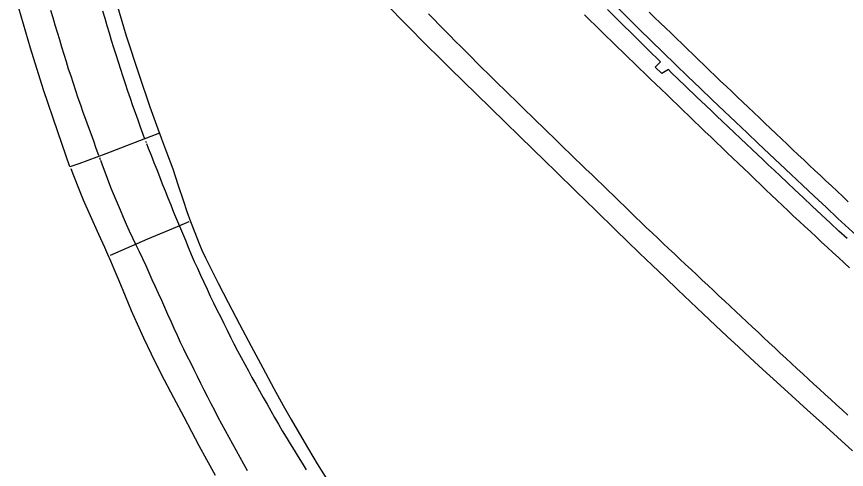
# Model space of a CAD drawing. Extents: x 1948091 to 1975253, y 787267 to 823306.
# Drawn here: x 1971424.3 to 1971695.9, y 795327.9 to 795476.1 of the extents above; entities that cross this region are included whole.
import ezdxf

# ---------------------------------------------------------------- set-up
doc = ezdxf.new("R2010")
doc.units = 0
for name, color, linetype in [('RD_EX_Bridge', 7, 'Continuous'), ('RD_EX_Conc', 7, 'Continuous'), ('RD_EX_Pavement_Markings', 7, 'Continuous'), ('RD_EX_Road', 7, 'Continuous')]:
    doc.layers.add(name, color=color, linetype=linetype)

msp = doc.modelspace()

# ---------------------------------------------------------------- linework, layer by layer
at = {"layer": 'RD_EX_Bridge'}
msp.add_lwpolyline([(1971456.42, 795482.45), (1971460.19, 795469.79), (1971464.25, 795457.22), (1971467.89, 795446.52), (1971470.96, 795438.1), (1971471.04, 795437.9), (1971461.66, 795434.29), (1971453.45, 795431.2), (1971444.6, 795427.93), (1971441.7, 795426.94), (1971437.73, 795438.34), (1971433.08, 795452.11), (1971428.8, 795465.7), (1971424.28, 795481.45)], dxfattribs=at)
at = {"layer": 'RD_EX_Conc'}
msp.add_lwpolyline([(1971455.05, 795397.95), (1971467.25, 795403.3), (1971476.98, 795407.35), (1971480.75, 795408.99)], dxfattribs=at)
at = {"layer": 'RD_EX_Pavement_Markings'}
for points in [[(1971451.22, 795430.62), (1971450.36, 795432.96), (1971449.51, 795435.31), (1971448.65, 795437.66), (1971447.8, 795440.01), (1971446.95, 795442.36), (1971446.1, 795444.71), (1971445.26, 795447.06), (1971444.47, 795449.43), (1971443.68, 795451.8), (1971442.89, 795454.17), (1971442.1, 795456.55), (1971441.31, 795458.92), (1971440.57, 795461.3), (1971439.85, 795463.7), (1971439.12, 795466.09), (1971438.4, 795468.48), (1971437.68, 795470.87), (1971436.95, 795473.26), (1971436.23, 795475.66), (1971435.53, 795478.05)], [(1971452.41, 795477.99), (1971453.12, 795475.59), (1971453.84, 795473.2), (1971454.55, 795470.8), (1971455.26, 795468.41), (1971455.97, 795466.01), (1971456.72, 795463.63), (1971457.49, 795461.25), (1971458.27, 795458.88), (1971459.05, 795456.5), (1971459.83, 795454.13), (1971460.6, 795451.75), (1971461.42, 795449.39), (1971462.26, 795447.03), (1971463.09, 795444.68), (1971463.93, 795442.33), (1971464.77, 795439.97), (1971465.61, 795437.62), (1971466.19, 795436.07)], [(1971559.09, 795476.96), (1971560.84, 795475.18), (1971562.6, 795473.41), (1971564.36, 795471.63), (1971566.12, 795469.86), (1971567.88, 795468.08), (1971569.64, 795466.3), (1971571.4, 795464.53), (1971573.16, 795462.75), (1971574.92, 795460.98), (1971576.69, 795459.21), (1971578.48, 795457.47), (1971580.27, 795455.73), (1971582.06, 795453.98), (1971583.85, 795452.24), (1971585.64, 795450.49), (1971587.43, 795448.75), (1971589.22, 795447.01), (1971591.01, 795445.26), (1971592.81, 795443.52), (1971594.6, 795441.78), (1971596.39, 795440.03), (1971598.18, 795438.29), (1971599.97, 795436.55), (1971601.76, 795434.8), (1971603.55, 795433.06), (1971605.34, 795431.32), (1971607.13, 795429.57), (1971608.92, 795427.83), (1971610.72, 795426.09), (1971612.52, 795424.36), (1971614.32, 795422.62), (1971616.12, 795420.89), (1971617.92, 795419.15), (1971619.72, 795417.42), (1971621.52, 795415.68), (1971623.32, 795413.94), (1971625.11, 795412.21), (1971626.91, 795410.47), (1971628.71, 795408.74), (1971630.51, 795407), (1971632.31, 795405.27), (1971634.13, 795403.55), (1971635.95, 795401.84), (1971637.77, 795400.13), (1971639.6, 795398.42), (1971641.42, 795396.71), (1971643.24, 795395), (1971645.07, 795393.29), (1971646.89, 795391.58), (1971648.71, 795389.87), (1971650.54, 795388.16), (1971652.36, 795386.45), (1971654.18, 795384.74), (1971656.01, 795383.03), (1971657.83, 795381.33), (1971659.66, 795379.62), (1971661.48, 795377.91), (1971663.31, 795376.2), (1971665.13, 795374.49), (1971666.96, 795372.79), (1971668.78, 795371.08), (1971670.61, 795369.37), (1971672.43, 795367.66), (1971674.26, 795365.95), (1971676.08, 795364.25), (1971677.9, 795362.54), (1971679.74, 795360.84), (1971681.59, 795359.16), (1971683.43, 795357.47), (1971685.28, 795355.79), (1971687.13, 795354.11), (1971688.98, 795352.42), (1971690.83, 795350.74), (1971692.67, 795349.06), (1971694.52, 795347.37), (1971696.37, 795345.69)], [(1971610.19, 795476.67), (1971611.96, 795474.91), (1971613.73, 795473.14), (1971615.5, 795471.38), (1971617.27, 795469.62), (1971619.07, 795467.88), (1971620.87, 795466.15), (1971622.67, 795464.41), (1971624.47, 795462.68), (1971626.27, 795460.94), (1971628.07, 795459.21), (1971629.87, 795457.47), (1971631.67, 795455.74), (1971633.46, 795454), (1971635.26, 795452.27), (1971637.06, 795450.53), (1971638.86, 795448.79), (1971640.66, 795447.06), (1971642.46, 795445.32), (1971644.26, 795443.59), (1971646.06, 795441.86), (1971647.87, 795440.13), (1971649.68, 795438.4), (1971651.48, 795436.68), (1971653.29, 795434.95), (1971655.1, 795433.22), (1971656.91, 795431.5), (1971658.71, 795429.77), (1971660.52, 795428.05), (1971662.33, 795426.32), (1971664.14, 795424.59), (1971665.94, 795422.87), (1971667.75, 795421.14), (1971669.56, 795419.41), (1971671.37, 795417.69), (1971673.17, 795415.96), (1971674.98, 795414.23), (1971676.79, 795412.51), (1971678.62, 795410.8), (1971680.45, 795409.11), (1971682.28, 795407.41), (1971684.12, 795405.71), (1971685.95, 795404.01), (1971687.78, 795402.31), (1971689.61, 795400.61), (1971691.45, 795398.91), (1971693.28, 795397.21), (1971695.11, 795395.51), (1971696.95, 795393.81)], [(1971631.32, 795477.55), (1971633.12, 795475.81), (1971634.92, 795474.07), (1971636.72, 795472.34), (1971638.52, 795470.6), (1971640.32, 795468.87), (1971642.12, 795467.13), (1971643.92, 795465.4), (1971645.71, 795463.66), (1971647.51, 795461.93), (1971649.31, 795460.19), (1971651.11, 795458.45), (1971652.91, 795456.72), (1971654.71, 795454.99), (1971656.52, 795453.27), (1971658.34, 795451.55), (1971660.15, 795449.82), (1971661.96, 795448.1), (1971663.77, 795446.38), (1971665.58, 795444.66), (1971667.4, 795442.94), (1971669.21, 795441.21), (1971671.02, 795439.49), (1971672.83, 795437.77), (1971674.64, 795436.05), (1971676.45, 795434.33), (1971678.27, 795432.61), (1971680.08, 795430.88), (1971681.9, 795429.17), (1971683.73, 795427.47), (1971685.55, 795425.76), (1971687.38, 795424.05), (1971689.2, 795422.34), (1971691.03, 795420.64), (1971692.85, 795418.93), (1971694.68, 795417.22), (1971696.5, 795415.51)], [(1971466.48, 795435.34), (1971466.69, 795434.82)], [(1971466.79, 795434.55), (1971467.4, 795433.02), (1971468.31, 795430.69), (1971469.23, 795428.37), (1971470.14, 795426.04), (1971471.06, 795423.72), (1971471.98, 795421.39), (1971472.89, 795419.07), (1971473.81, 795416.74), (1971474.73, 795414.42), (1971475.66, 795412.1), (1971476.63, 795409.8), (1971477.59, 795407.49), (1971478.56, 795405.19), (1971479.52, 795402.88), (1971480.48, 795400.58), (1971481.45, 795398.27), (1971482.43, 795395.97), (1971483.47, 795393.7), (1971484.52, 795391.43), (1971485.57, 795389.16), (1971486.62, 795386.89), (1971487.66, 795384.62), (1971488.75, 795382.37), (1971489.86, 795380.13), (1971490.98, 795377.9), (1971492.09, 795375.66), (1971493.2, 795373.42), (1971494.32, 795371.19), (1971495.43, 795368.95), (1971496.55, 795366.71), (1971497.74, 795364.52), (1971498.94, 795362.33), (1971500.14, 795360.13), (1971501.33, 795357.94), (1971502.54, 795355.75), (1971503.78, 795353.58), (1971505.02, 795351.41), (1971506.26, 795349.24), (1971507.5, 795347.07), (1971508.74, 795344.9), (1971509.97, 795342.73), (1971511.21, 795340.56), (1971512.5, 795338.42), (1971513.81, 795336.29), (1971515.12, 795334.16), (1971516.42, 795332.03), (1971517.73, 795329.9), (1971519.04, 795327.78)], [(1971451.77, 795429.15), (1971451.51, 795429.83)], [(1971499.9, 795327.38), (1971498.69, 795329.57), (1971497.49, 795331.76), (1971496.28, 795333.94), (1971495.07, 795336.13), (1971493.86, 795338.32), (1971492.65, 795340.51), (1971491.45, 795342.69), (1971490.3, 795344.91), (1971489.15, 795347.14), (1971488.01, 795349.36), (1971486.87, 795351.58), (1971485.73, 795353.81), (1971484.59, 795356.03), (1971483.47, 795358.26), (1971482.37, 795360.5), (1971481.26, 795362.75), (1971480.16, 795364.99), (1971479.05, 795367.23), (1971477.96, 795369.48), (1971476.93, 795371.75), (1971475.89, 795374.03), (1971474.86, 795376.3), (1971473.83, 795378.58), (1971472.8, 795380.86), (1971471.77, 795383.14), (1971470.75, 795385.41), (1971469.72, 795387.69), (1971468.7, 795389.97), (1971467.67, 795392.25), (1971466.65, 795394.53), (1971465.6, 795396.8), (1971464.52, 795399.06), (1971463.44, 795401.31), (1971462.36, 795403.57), (1971461.29, 795405.82), (1971460.23, 795408.09), (1971459.25, 795410.38), (1971458.27, 795412.68), (1971457.28, 795414.98), (1971456.3, 795417.28), (1971455.35, 795419.59), (1971454.47, 795421.93), (1971453.6, 795424.27), (1971452.72, 795426.61), (1971451.84, 795428.95)]]:
    msp.add_lwpolyline(points, dxfattribs=at)
at = {"layer": 'RD_EX_Road'}
for points in [[(1971697.89, 795334), (1971693, 795338.41), (1971688.06, 795342.88), (1971683.07, 795347.41), (1971678.01, 795352), (1971673.11, 795356.47), (1971668.57, 795360.62), (1971664.39, 795364.45), (1971660.57, 795367.98), (1971656.86, 795371.43), (1971653.01, 795375.03), (1971649.03, 795378.78), (1971644.9, 795382.7), (1971640.71, 795386.69), (1971636.53, 795390.69), (1971632.36, 795394.69), (1971628.2, 795398.69), (1971624.18, 795402.57), (1971620.43, 795406.2), (1971613.73, 795412.68), (1971607.41, 795418.83), (1971600.8, 795425.33), (1971597.23, 795428.84), (1971593.27, 795432.71), (1971588.93, 795436.95), (1971584.2, 795441.54), (1971579.39, 795446.2), (1971574.82, 795450.66), (1971570.47, 795454.91), (1971566.35, 795458.96), (1971562.44, 795462.82), (1971558.71, 795466.52), (1971551.8, 795473.44), (1971545.34, 795480)], [(1971696.09, 795403.46), (1971693.45, 795405.91), (1971690.67, 795408.49), (1971687.76, 795411.21), (1971684.71, 795414.06), (1971681.72, 795416.86), (1971678.99, 795419.43), (1971676.51, 795421.76), (1971674.29, 795423.86), (1971672.25, 795425.79), (1971670.31, 795427.61), (1971668.48, 795429.34), (1971666.75, 795430.96), (1971665.02, 795432.59), (1971663.18, 795434.32), (1971661.24, 795436.16), (1971659.19, 795438.11), (1971657.15, 795440.05), (1971655.25, 795441.85), (1971653.48, 795443.53), (1971651.86, 795445.07), (1971649.85, 795446.97), (1971646.97, 795449.73), (1971643.21, 795453.34), (1971638.56, 795457.8), (1971637.62, 795458.74), (1971635.5, 795457.41), (1971633.34, 795459.54), (1971635, 795461.32), (1971634.64, 795461.68), (1971631.47, 795464.79), (1971628.43, 795467.78), (1971625.51, 795470.64), (1971622.71, 795473.38), (1971622.19, 795473.89), (1971620.08, 795475.96), (1971617.64, 795478.36)], [(1971620.48, 795479.45), (1971624.21, 795475.78), (1971628.06, 795472.01), (1971631.99, 795468.17), (1971635.96, 795464.31), (1971639.97, 795460.42), (1971644.02, 795456.52), (1971648.05, 795452.65), (1971652, 795448.86), (1971655.87, 795445.16), (1971659.65, 795441.56), (1971663.37, 795438.02), (1971667.04, 795434.54), (1971674.2, 795427.77), (1971677.78, 795424.39), (1971681.48, 795420.91), (1971685.29, 795417.34), (1971689.22, 795413.66), (1971693.1, 795410.04), (1971700.24, 795403.46)], [(1971471.05, 795437.9), (1971471.76, 795436.02), (1971473.38, 795431.74), (1971475.37, 795426.28), (1971477.21, 795420.84), (1971478.8, 795415.99), (1971480.03, 795412.3), (1971481.18, 795409.03), (1971482.57, 795405.41), (1971483.92, 795402.08), (1971484.96, 795399.66), (1971486.12, 795397.18), (1971487.82, 795393.64), (1971490.23, 795388.83), (1971493.51, 795382.54), (1971497.27, 795375.44), (1971501.11, 795368.22), (1971504.89, 795361.12), (1971508.49, 795354.41), (1971511.53, 795348.86), (1971514.17, 795344.18), (1971518.39, 795336.93), (1971522.71, 795329.73), (1971527.13, 795322.59)], [(1971489.37, 795325.89), (1971486.55, 795331.03), (1971484.09, 795335.62), (1971481.66, 795340.16), (1971479.1, 795344.94), (1971475.75, 795351.29), (1971471.73, 795359), (1971468.41, 795365.6), (1971465.95, 795370.81), (1971463.83, 795375.46), (1971461.92, 795379.79), (1971459.91, 795384.54), (1971457.83, 795389.58), (1971456.22, 795393.46), (1971455.12, 795396.07), (1971454.14, 795398.25), (1971453.11, 795400.48), (1971451.17, 795404.75), (1971448.43, 795410.91), (1971446.23, 795416), (1971444.67, 795419.79), (1971443.02, 795423.96), (1971442.13, 795426.3)]]:
    msp.add_lwpolyline(points, dxfattribs=at)

doc.saveas('drawing.dxf')
